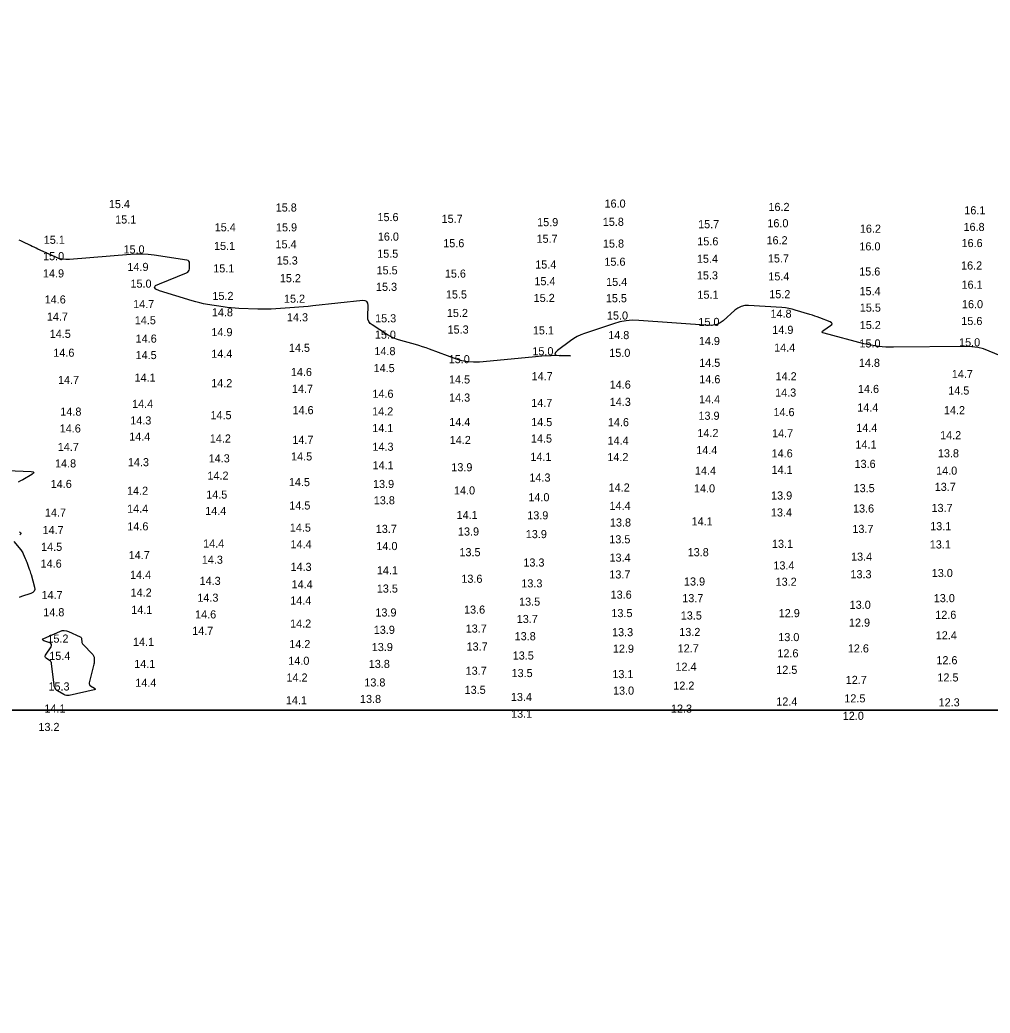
# Model space of a CAD drawing. Extents: x 988130 to 1132882, y 654656 to 841453.
# Drawn here: x 1046432 to 1047031, y 763971 to 764584 of the extents above; entities that cross this region are included whole.
import ezdxf

# ---------------------------------------------------------------- set-up
doc = ezdxf.new("R2010")
doc.units = 0
for name, color, linetype in [('V-ANNO-KEYM', 7, 'Continuous'), ('V-TOPO-MAJR', 7, 'Continuous'), ('V-TOPO-SOUN', 7, 'Continuous')]:
    doc.layers.add(name, color=color, linetype=linetype)

msp = doc.modelspace()

# ---------------------------------------------------------------- linework, layer by layer
at = {"layer": 'V-ANNO-KEYM'}
for points in [[(1122485, 764158), (1122485, 770599), (1014460, 770599), (1014460, 764158), (1067910.3, 764158)], [(1097827.35, 764158), (1014460, 764158), (1014460, 757716), (1073127.88, 757716)]]:
    msp.add_lwpolyline(points, dxfattribs=at)
at = {"layer": 'V-TOPO-MAJR'}
for points in [[(1047049.13, 764372.27), (1047030.77, 764379.87), (1047027.24, 764381.14), (1047023.64, 764382.02), (1047019.96, 764382.54), (1047016.21, 764382.68), (1046971.51, 764382.18), (1046966.9, 764382.28), (1046962.33, 764382.68), (1046957.79, 764383.4), (1046953.3, 764384.42), (1046928.87, 764390.84), (1046927.94, 764391.2), (1046927.57, 764391.66), (1046927.78, 764392.21), (1046928.55, 764392.84), (1046932.76, 764395.58), (1046933.54, 764396.23), (1046933.76, 764396.83), (1046933.42, 764397.37), (1046932.53, 764397.85), (1046926.01, 764400.37), (1046924.53, 764400.93), (1046923.04, 764401.46), (1046921.54, 764401.96), (1046920.03, 764402.44), (1046910.96, 764405.22), (1046908.94, 764405.78), (1046906.89, 764406.21), (1046904.81, 764406.53), (1046902.72, 764406.72), (1046882.06, 764407.98), (1046879.72, 764407.91), (1046877.54, 764407.39), (1046875.51, 764406.44), (1046873.63, 764405.05), (1046866.42, 764398.6), (1046864.54, 764397.21), (1046862.51, 764396.27), (1046860.32, 764395.77), (1046857.99, 764395.72), (1046814.28, 764398.76), (1046810.32, 764398.85), (1046806.42, 764398.55), (1046802.56, 764397.86), (1046798.76, 764396.78), (1046780.76, 764390.75), (1046778.46, 764389.87), (1046776.25, 764388.82), (1046774.14, 764387.6), (1046772.11, 764386.2), (1046764.21, 764380.24), (1046762.79, 764378.93), (1046762.48, 764377.98), (1046763.29, 764377.39), (1046765.21, 764377.15), (1046772.13, 764377.01), (1046766.2, 764377.05), (1046760.27, 764376.92), (1046754.35, 764376.61), (1046748.44, 764376.13), (1046715.96, 764373.04), (1046712.29, 764372.9), (1046708.69, 764373.16), (1046705.13, 764373.84), (1046701.64, 764374.92), (1046685.13, 764381.05), (1046682.96, 764381.83), (1046680.77, 764382.56), (1046678.57, 764383.24), (1046676.35, 764383.87), (1046667.44, 764386.28), (1046665.24, 764386.97), (1046663.12, 764387.81), (1046661.07, 764388.81), (1046659.09, 764389.97), (1046649.69, 764395.96), (1046648.45, 764396.97), (1046647.57, 764398.18), (1046647.06, 764399.59), (1046646.92, 764401.19), (1046647.11, 764407.99), (1046646.94, 764409.46), (1046646.33, 764410.46), (1046645.29, 764410.98), (1046643.82, 764411.04), (1046612.94, 764407.77), (1046610.11, 764407.48), (1046607.28, 764407.21), (1046604.45, 764406.97), (1046601.62, 764406.75), (1046590.12, 764405.91), (1046587.37, 764405.75), (1046584.61, 764405.66), (1046581.85, 764405.65), (1046579.09, 764405.72), (1046567.42, 764406.17), (1046564.97, 764406.3), (1046562.52, 764406.5), (1046560.09, 764406.78), (1046557.66, 764407.12), (1046547.95, 764408.65), (1046545.54, 764409.07), (1046543.14, 764409.58), (1046540.76, 764410.18), (1046538.41, 764410.86), (1046518.41, 764417.04), (1046516.02, 764418.05), (1046515.19, 764419.13), (1046515.93, 764420.27), (1046518.23, 764421.47), (1046535.1, 764428.25), (1046535.8, 764428.64), (1046536.32, 764429.17), (1046536.64, 764429.83), (1046536.76, 764430.63), (1046536.88, 764434.09), (1046536.8, 764434.87), (1046536.5, 764435.46), (1046535.97, 764435.86), (1046535.23, 764436.08), (1046515.06, 764439.08), (1046511.41, 764439.52), (1046507.76, 764439.74), (1046504.09, 764439.75), (1046500.42, 764439.55), (1046462.83, 764436.39), (1046460.5, 764436.34), (1046458.22, 764436.59), (1046455.99, 764437.13), (1046453.81, 764437.98), (1046443.27, 764442.86), (1046442.1, 764443.41), (1046440.93, 764443.96), (1046439.77, 764444.52), (1046438.61, 764445.09), (1046433.97, 764447.37), (1046432.8, 764447.9), (1046431.6, 764448.36)], [(1046409.39, 764306.61), (1046439.03, 764305.45), (1046440.27, 764305.29), (1046440.76, 764304.94), (1046440.49, 764304.41), (1046439.48, 764303.68), (1046433.92, 764300.4), (1046432.51, 764299.61), (1046431.07, 764298.9)], [(1046431.94, 764268.15), (1046432.57, 764267.75), (1046432.79, 764267.32), (1046432.6, 764266.88), (1046432.01, 764266.42)], [(1046428.42, 764262.19), (1046432.64, 764257.12), (1046433.11, 764256.51), (1046433.54, 764255.87), (1046433.91, 764255.2), (1046434.24, 764254.5), (1046435.45, 764251.64), (1046435.75, 764250.93), (1046436.04, 764250.21), (1046436.32, 764249.49), (1046436.59, 764248.76), (1046437.9, 764245.22), (1046438.2, 764244.38), (1046438.48, 764243.54), (1046438.74, 764242.69), (1046438.98, 764241.84), (1046441.09, 764234.02), (1046441.26, 764232.66), (1046440.96, 764231.54), (1046440.19, 764230.68), (1046438.96, 764230.08), (1046433.07, 764228.16), (1046431.63, 764227.63)]]:
    msp.add_lwpolyline(points, dxfattribs=at)
msp.add_lwpolyline([(1046454.71, 764170.36), (1046454.49, 764170.61), (1046454.3, 764170.9), (1046453.62, 764172.12), (1046453.46, 764172.43), (1046453.34, 764172.75), (1046453.25, 764173.08), (1046453.2, 764173.42), (1046451.68, 764186.82), (1046451.56, 764187.42), (1046451.31, 764187.94), (1046450.96, 764188.4), (1046450.49, 764188.79), (1046448.39, 764190.2), (1046447.97, 764190.57), (1046447.77, 764190.99), (1046447.78, 764191.46), (1046448.01, 764191.97), (1046451.34, 764197.24), (1046451.68, 764198), (1046451.66, 764198.64), (1046451.29, 764199.16), (1046450.56, 764199.56), (1046446.94, 764200.93), (1046446.26, 764201.28), (1046446.03, 764201.64), (1046446.24, 764202.01), (1046446.9, 764202.39), (1046456.81, 764206.71), (1046458.16, 764207.14), (1046459.5, 764207.28), (1046460.84, 764207.12), (1046462.18, 764206.65), (1046469.38, 764203.34), (1046469.74, 764203.12), (1046470, 764202.83), (1046470.17, 764202.48), (1046470.24, 764202.06), (1046470.34, 764200.26), (1046470.4, 764199.83), (1046470.54, 764199.43), (1046470.74, 764199.06), (1046471.02, 764198.72), (1046477.1, 764192.47), (1046477.43, 764192.08), (1046477.66, 764191.65), (1046477.82, 764191.18), (1046477.89, 764190.68), (1046478, 764188.58), (1046478.01, 764188.06), (1046477.98, 764187.54), (1046477.91, 764187.03), (1046477.81, 764186.52), (1046474.98, 764174.96), (1046474.91, 764174.35), (1046475.03, 764173.81), (1046475.34, 764173.35), (1046475.82, 764172.97), (1046478.15, 764171.61), (1046478.57, 764171.29), (1046478.69, 764171.02), (1046478.5, 764170.8), (1046477.99, 764170.63), (1046462.54, 764167.15), (1046461.68, 764167.04), (1046460.85, 764167.08), (1046460.05, 764167.28), (1046459.26, 764167.65), (1046455.25, 764169.95), (1046454.96, 764170.14)], close=True, dxfattribs=at)

# ---------------------------------------------------------------- texts
at = {"layer": 'V-TOPO-SOUN'}
for s, p in [('15.4 ', (1046487.06, 764468.15)), ('16.0 ', (1046793.16, 764468.47)), ('16.2 ', (1046894.39, 764466.4)), ('15.8 ', (1046590.09, 764466.05)), ('16.1 ', (1047015.33, 764464.33)), ('15.1 ', (1046490.94, 764458.62)), ('15.6 ', (1046652.93, 764460.12)), ('15.7 ', (1046692.54, 764459.05)), ('15.9 ', (1046751.54, 764457.01)), ('15.8 ', (1046792.08, 764457.2)), ('15.7 ', (1046850.95, 764455.73)), ('16.0 ', (1046893.71, 764456.33)), ('15.4 ', (1046552.42, 764453.84)), ('15.9 ', (1046590.26, 764453.78)), ('16.0 ', (1046653.16, 764448.06)), ('16.2 ', (1046950.83, 764452.96)), ('16.8 ', (1047014.85, 764454.03)), ('15.1 ', (1046446.85, 764446.1)), ('15.1 ', (1046552.01, 764442.31)), ('15.4 ', (1046589.95, 764443.32)), ('15.6 ', (1046693.56, 764443.99)), ('15.7 ', (1046751.17, 764446.75)), ('15.8 ', (1046792.18, 764443.77)), ('15.6 ', (1046850.44, 764445.15)), ('16.2 ', (1046893.19, 764445.8)), ('16.0 ', (1046950.54, 764442.03)), ('16.6 ', (1047013.63, 764444.08)), ('15.0 ', (1046446.44, 764435.99)), ('15.0 ', (1046496.1, 764440.17)), ('15.5 ', (1046652.77, 764437.51)), ('15.3 ', (1046590.7, 764433.32)), ('15.4 ', (1046750.35, 764430.81)), ('15.6 ', (1046793.07, 764432.56)), ('15.4 ', (1046850.2, 764434.39)), ('15.7 ', (1046894.04, 764434.57)), ('16.2 ', (1047013.34, 764430.24)), ('14.9 ', (1046446.38, 764425.34)), ('14.9 ', (1046498.53, 764429.34)), ('15.1 ', (1046551.54, 764428.45)), ('15.5 ', (1046652.39, 764427.23)), ('15.6 ', (1046694.55, 764425.21)), ('15.3 ', (1046850.19, 764424.13)), ('15.4 ', (1046894.31, 764423.5)), ('15.6 ', (1046950.42, 764426.5)), ('15.0 ', (1046500.4, 764419)), ('15.2 ', (1046592.64, 764422.37)), ('15.4 ', (1046749.85, 764420.52)), ('15.4 ', (1046794.14, 764420.09)), ('16.1 ', (1047013.62, 764418.37)), ('15.2 ', (1046551.01, 764411.42)), ('15.3 ', (1046652.03, 764417.04)), ('15.5 ', (1046695.2, 764412.33)), ('15.1 ', (1046850.53, 764412.19)), ('15.2 ', (1046894.89, 764412.48)), ('15.4 ', (1046950.62, 764414.35)), ('14.6 ', (1046447.43, 764409.24)), ('14.7 ', (1046502.06, 764406.4)), ('15.2 ', (1046595.21, 764409.72)), ('15.2 ', (1046749.39, 764410.19)), ('15.5 ', (1046793.98, 764410.01)), ('16.0 ', (1047013.89, 764406.34)), ('14.8 ', (1046550.67, 764401.3)), ('15.2 ', (1046695.78, 764400.88)), ('15.0 ', (1046794.65, 764399.32)), ('14.8 ', (1046895.63, 764400.44)), ('15.5 ', (1046950.79, 764404.19)), ('14.7 ', (1046448.77, 764398.61)), ('14.5 ', (1046503.07, 764396.39)), ('14.3 ', (1046597.04, 764398.23)), ('15.3 ', (1046651.49, 764397.6)), ('15.0 ', (1046851.14, 764395.38)), ('15.2 ', (1046950.77, 764393.45)), ('15.6 ', (1047013.48, 764395.93)), ('14.5 ', (1046450.55, 764388)), ('14.9 ', (1046550.39, 764389.06)), ('15.0 ', (1046651.31, 764387.49)), ('15.3 ', (1046696.24, 764390.66)), ('15.1 ', (1046748.88, 764390.15)), ('14.8 ', (1046795.43, 764387.22)), ('14.9 ', (1046896.77, 764390.49)), ('14.6 ', (1046503.6, 764385.06)), ('14.9 ', (1046851.39, 764383.56)), ('15.0 ', (1046950.58, 764382.07)), ('15.0 ', (1047012.11, 764382.77)), ('14.6 ', (1046452.76, 764376.36)), ('14.5 ', (1046503.57, 764374.89)), ('14.4 ', (1046550.34, 764375.7)), ('14.5 ', (1046598.24, 764379.36)), ('14.8 ', (1046651.06, 764377.33)), ('15.0 ', (1046748.59, 764377.26)), ('15.0 ', (1046796.08, 764376.25)), ('14.4 ', (1046897.89, 764379.52)), ('15.0 ', (1046696.91, 764372.34)), ('14.5 ', (1046851.59, 764370.11)), ('14.8 ', (1046950.23, 764370.09)), ('14.6 ', (1046599.46, 764364.42)), ('14.5 ', (1046650.56, 764366.85)), ('14.7 ', (1047007.61, 764363.17)), ('14.7 ', (1046455.66, 764359.53)), ('14.1 ', (1046502.91, 764360.95)), ('14.2 ', (1046550.25, 764357.52)), ('14.5 ', (1046697.12, 764359.83)), ('14.7 ', (1046748.14, 764361.83)), ('14.6 ', (1046796.35, 764356.66)), ('14.6 ', (1046851.68, 764359.95)), ('14.2 ', (1046898.78, 764361.79)), ('14.7 ', (1046600.13, 764354.03)), ('14.6 ', (1046649.83, 764350.97)), ('14.3 ', (1046898.52, 764351.73)), ('14.6 ', (1046949.66, 764353.97)), ('14.5 ', (1047005.41, 764352.98)), ('14.4 ', (1046501.39, 764344.73)), ('14.3 ', (1046697.16, 764348.65)), ('14.7 ', (1046747.91, 764345.34)), ('14.3 ', (1046796.38, 764345.99)), ('14.4 ', (1046851.53, 764347.57)), ('14.8 ', (1046457.09, 764339.96)), ('14.5 ', (1046549.81, 764337.77)), ('14.6 ', (1046600.47, 764340.86)), ('14.2 ', (1046649.64, 764340.09)), ('14.6 ', (1046897.48, 764339.65)), ('14.4 ', (1046949.21, 764342.47)), ('14.2 ', (1047002.74, 764340.83)), ('14.3 ', (1046500.26, 764334.5)), ('14.4 ', (1046697.3, 764333.55)), ('14.5 ', (1046747.87, 764333.49)), ('14.6 ', (1046795.23, 764333.42)), ('13.9 ', (1046851.17, 764337.41)), ('14.6 ', (1046456.72, 764329.56)), ('14.1 ', (1046649.73, 764329.79)), ('14.2 ', (1046850.52, 764326.74)), ('14.7 ', (1046896.62, 764326.56)), ('14.4 ', (1046948.61, 764329.92)), ('14.2 ', (1047000.39, 764325.39)), ('14.4 ', (1046499.61, 764324.52)), ('14.2 ', (1046549.4, 764323.35)), ('14.7 ', (1046600.37, 764322.53)), ('14.2 ', (1046697.58, 764322.43)), ('14.5 ', (1046747.72, 764323.32)), ('14.4 ', (1046795.03, 764322.07)), ('14.1 ', (1046948.1, 764319.61)), ('14.7 ', (1046455.52, 764318.16)), ('14.3 ', (1046649.83, 764318.25)), ('14.4 ', (1046849.81, 764316.17)), ('14.6 ', (1046896.35, 764314.15)), ('13.8 ', (1046999.02, 764314.21)), ('14.8 ', (1046453.83, 764307.95)), ('14.3 ', (1046498.8, 764308.72)), ('14.3 ', (1046548.7, 764311.08)), ('14.5 ', (1046599.59, 764312.27)), ('14.1 ', (1046747.37, 764312.03)), ('14.2 ', (1046794.9, 764311.86)), ('13.6 ', (1046947.55, 764307.66)), ('14.1 ', (1046649.92, 764306.82)), ('13.9 ', (1046698.54, 764305.6)), ('14.4 ', (1046849.02, 764303.52)), ('14.1 ', (1046896.29, 764303.99)), ('14.0 ', (1046997.94, 764303.5)), ('14.6 ', (1046451.14, 764295.26)), ('14.2 ', (1046547.94, 764300.41)), ('14.5 ', (1046598.23, 764296.41)), ('13.9 ', (1046650.19, 764295.26)), ('14.3 ', (1046746.77, 764299.24)), ('14.2 ', (1046498.29, 764291.07)), ('14.5 ', (1046547.18, 764288.69)), ('14.0 ', (1046700.2, 764291.27)), ('14.2 ', (1046795.7, 764293.09)), ('14.0 ', (1046848.4, 764292.53)), ('13.5 ', (1046946.98, 764292.69)), ('13.7 ', (1046997.06, 764293.47)), ('13.8 ', (1046650.66, 764285.17)), ('14.0 ', (1046746.13, 764287.08)), ('13.9 ', (1046896.02, 764288.14)), ('14.7 ', (1046447.57, 764277.56)), ('14.4 ', (1046498.33, 764279.98)), ('14.4 ', (1046546.55, 764278.61)), ('14.5 ', (1046598.49, 764281.97)), ('14.4 ', (1046796.21, 764281.74)), ('13.4 ', (1046895.92, 764277.68)), ('13.6 ', (1046946.61, 764280.12)), ('13.7 ', (1046995.08, 764280.46)), ('14.1 ', (1046701.81, 764276.09)), ('13.9 ', (1046745.43, 764275.89)), ('13.8 ', (1046796.5, 764271.46)), ('14.1 ', (1046846.91, 764272.16)), ('14.7 ', (1046446.1, 764266.8)), ('14.6 ', (1046498.46, 764269.08)), ('14.5 ', (1046598.8, 764268.31)), ('13.7 ', (1046651.89, 764267.52)), ('13.9 ', (1046702.66, 764265.91)), ('13.9 ', (1046744.53, 764264.28)), ('13.7 ', (1046946.21, 764267.51)), ('13.1 ', (1046994.25, 764269.18)), ('14.4 ', (1046545.27, 764258.47)), ('14.4 ', (1046599.22, 764258.02)), ('13.5 ', (1046796.1, 764261.09)), ('13.1 ', (1046896.56, 764258.27)), ('13.1 ', (1046994.01, 764257.9)), ('14.5 ', (1046445.22, 764256.44)), ('14.0 ', (1046652.26, 764256.91)), ('13.5 ', (1046703.56, 764253.13)), ('13.8 ', (1046844.51, 764253.11)), ('14.6 ', (1046444.92, 764246.06)), ('14.7 ', (1046499.32, 764251.32)), ('14.3 ', (1046544.46, 764248.46)), ('13.3 ', (1046743.05, 764246.74)), ('13.4 ', (1046796.22, 764249.75)), ('13.4 ', (1046945.39, 764250.36)), ('14.3 ', (1046599.24, 764244.04)), ('14.1 ', (1046652.58, 764241.93)), ('13.7 ', (1046796.11, 764239.37)), ('13.4 ', (1046897.43, 764244.93)), ('13.3 ', (1046945.02, 764239.51)), ('13.0 ', (1046995.23, 764240.26)), ('14.4 ', (1046500.13, 764239.12)), ('14.3 ', (1046543.09, 764235.39)), ('14.4 ', (1046599.91, 764233.26)), ('13.6 ', (1046704.74, 764236.69)), ('13.3 ', (1046741.77, 764233.87)), ('13.9 ', (1046842.23, 764235.03)), ('13.2 ', (1046898.81, 764234.86)), ('14.2 ', (1046500.5, 764228.18)), ('13.5 ', (1046652.53, 764230.65)), ('14.7 ', (1046445.48, 764226.66)), ('14.3 ', (1046541.7, 764225.02)), ('14.4 ', (1046599.05, 764223.26)), ('13.5 ', (1046740.39, 764222.56)), ('13.6 ', (1046796.91, 764226.91)), ('13.7 ', (1046841.16, 764224.73)), ('13.0 ', (1046996.47, 764224.73)), ('14.8 ', (1046446.56, 764216.03)), ('14.1 ', (1046500.89, 764217.52)), ('13.9 ', (1046651.66, 764215.88)), ('13.6 ', (1046706.4, 764217.66)), ('13.5 ', (1046797.39, 764215.5)), ('12.9 ', (1046900.72, 764215.47)), ('13.0 ', (1046944.54, 764220.62)), ('14.6 ', (1046540.32, 764214.68)), ('14.2 ', (1046598.99, 764209.02)), ('13.7 ', (1046738.94, 764211.85)), ('13.5 ', (1046840.24, 764214.02)), ('12.9 ', (1046944.11, 764209.62)), ('12.6 ', (1046997.38, 764214.44)), ('14.7 ', (1046538.5, 764204.51)), ('13.9 ', (1046650.66, 764205.16)), ('13.7 ', (1046707.41, 764205.94)), ('13.3 ', (1046797.81, 764203.72)), ('13.2 ', (1046839.3, 764203.83)), ('15.2 ', (1046449.11, 764199.73)), ('14.1 ', (1046501.97, 764197.71)), ('13.8 ', (1046737.65, 764201.21)), ('13.0 ', (1046900.45, 764200.66)), ('12.4 ', (1046997.71, 764201.77)), ('14.2 ', (1046598.45, 764196.35)), ('13.9 ', (1046649.42, 764194.53)), ('13.7 ', (1046707.97, 764194.83)), ('12.9 ', (1046798.3, 764193.52)), ('12.7 ', (1046838.32, 764193.72)), ('12.6 ', (1046899.91, 764190.65)), ('12.6 ', (1046943.4, 764193.68)), ('15.4 ', (1046450.25, 764189.06)), ('14.0 ', (1046597.86, 764186.05)), ('13.8 ', (1046647.56, 764184.09)), ('13.5 ', (1046736.46, 764189.28)), ('12.6 ', (1046998.1, 764186.39)), ('14.1 ', (1046502.69, 764184.11)), ('13.7 ', (1046707.39, 764179.89)), ('13.5 ', (1046735.75, 764178.45)), ('12.4 ', (1046836.96, 764182.35)), ('12.5 ', (1046899.2, 764180.43)), ('14.4 ', (1046503.39, 764172.44)), ('14.2 ', (1046596.74, 764175.7)), ('13.8 ', (1046644.82, 764172.66)), ('13.1 ', (1046797.99, 764177.81)), ('12.7 ', (1046942.12, 764174.22)), ('12.5 ', (1046998.73, 764175.74)), ('15.3 ', (1046449.76, 764170.17)), ('13.5 ', (1046706.76, 764168.1)), ('13.0 ', (1046798.39, 764167.61)), ('12.2 ', (1046835.61, 764170.68)), ('14.1 ', (1046596.36, 764161.66)), ('13.8 ', (1046642.15, 764162.45)), ('13.4 ', (1046735.32, 764163.66)), ('12.4 ', (1046899.23, 764160.87)), ('12.5 ', (1046941.24, 764162.82)), ('12.3 ', (1046999.46, 764160.36)), ('14.1 ', (1046447.26, 764156.54)), ('12.3 ', (1046834.18, 764156.47)), ('13.1 ', (1046735.43, 764153.35)), ('12.0 ', (1046940.27, 764152.03)), ('13.2 ', (1046443.56, 764145.16))]:
    msp.add_text(s, height=5, rotation=360, dxfattribs=at).set_placement(p)

doc.saveas('drawing.dxf')
